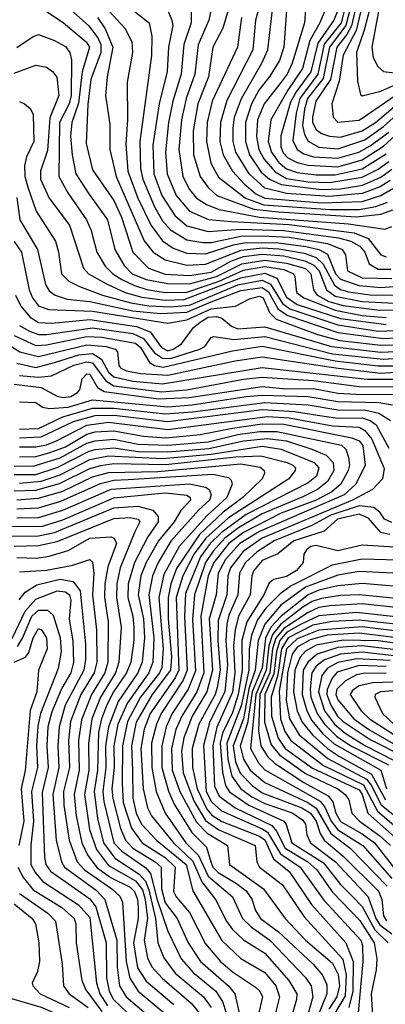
# Model space of a CAD drawing. Extents: x 501367 to 657802, y 482273 to 547541.
# Tile 688 of 714: x 637915 to 639271, y 495427 to 499077. Entities that reach past the tile are written whole.
import ezdxf

# ---------------------------------------------------------------- set-up
doc = ezdxf.new("R2010")
doc.units = 0

msp = doc.modelspace()

# ---------------------------------------------------------------- linework, layer by layer
at = {"layer": '0CON20XD'}
for points in [[(637995, 499212.4), (638170.3, 499055), (638205, 499009.8), (638216.7, 498985), (638216.4, 498955), (638179.5, 498855), (638167.7, 498762.3), (638162.5, 498617.5), (638185, 498520.5), (638265, 498406.8), (638293, 498345), (638334.8, 498215), (638393.6, 498155), (638455, 498133.6), (638545, 498127.7), (638625, 498140.1), (638698.4, 498181.6), (638745, 498198.7), (638815, 498207.8), (638895, 498200.6), (638973, 498183), (639006.1, 498166.1), (639025.8, 498145), (639053.5, 498075), (639085, 498052), (639185, 498031.8), (639305, 498026.2)], [(638175, 499187.4), (638305.5, 499045.5), (638330.9, 498995), (638333.6, 498955), (638313.5, 498845), (638315.2, 498705), (638308.6, 498615), (638316.6, 498515), (638353.8, 498415), (638403.2, 498313.2), (638445, 498257), (638485, 498230.1), (638535, 498211.2), (638605, 498209), (638707.9, 498242.1), (638755, 498250.6), (638875, 498249.9), (638976.2, 498236.2), (639024.9, 498224.9), (639057.2, 498207.2), (639086.2, 498135), (639105, 498114.3), (639175, 498090.9), (639255, 498083.6), (639335, 498090.4)], [(638646.3, 499215), (638617.1, 499075), (638577, 498983), (638565.4, 498875), (638532.7, 498785), (638515.8, 498705.8), (638505.4, 498595), (638520.3, 498495), (638545, 498447.5), (638571.5, 498415), (638610.4, 498390.4), (638655, 498372.8), (638804.5, 498344.5), (639135, 498319.2), (639270.1, 498299.9), (639295, 498309.7)], [(639082.4, 499197.6), (639029.1, 499065), (638991.2, 498998.8), (638964, 498895), (638909.4, 498815), (638846.5, 498705), (638837.5, 498625), (638848.7, 498585), (638877.1, 498547.1), (638905, 498524.1), (638945, 498510.4), (639015, 498501.3), (639085, 498501.4), (639185, 498523.8), (639275, 498579.6)], [(639236, 499204), (639192.8, 499037.2), (639164.9, 498955), (639168.1, 498848.1), (639179.8, 498799.8), (639185, 498794.5), (639255, 498811.5), (639326.7, 498843.3)], [(639136.8, 499183.2), (639107.6, 499065), (639044.7, 498985.3), (639021.2, 498875), (638954.5, 498785), (638940.4, 498730.4), (638928.3, 498628.3), (638945, 498595.6), (638969.7, 498579.7), (639005, 498568.4), (639095, 498563), (639173, 498585), (639215, 498608.4), (639285, 498660.1)], [(639153.4, 499166.6), (639125.2, 499055), (639065, 498975), (639041.2, 498858.8), (638983.2, 498785), (638971.6, 498745), (638964.8, 498684.8), (638971.5, 498651.5), (638985, 498626), (639025, 498604), (639095, 498598), (639195, 498631.8), (639265, 498680), (639369.6, 498775)], [(639254.6, 499155.3), (639221.1, 498975), (639226.2, 498936.2), (639243.2, 498903.2), (639265, 498884.8), (639305, 498880)], [(637995, 499120), (638077.6, 499065), (638162, 498995), (638174.5, 498975), (638146.8, 498883.2), (638133.2, 498766.9), (638108.6, 498695), (638103.7, 498645), (638109.6, 498575), (638124.2, 498505), (638171.4, 498431.4), (638241.2, 498335), (638268.6, 498225), (638303.5, 498165), (638332.9, 498135), (638385, 498113.6), (638465, 498098.3), (638545, 498097.9), (638645, 498124.4), (638738.8, 498171.2), (638825, 498184.8), (638905, 498173.8), (638975, 498153.9), (638995.7, 498135), (639004.9, 498075), (639017.1, 498057.1), (639062.5, 498032.5), (639115, 498016.7), (639250.4, 497999.6), (639345, 498001.6)], [(638305.3, 499135.3), (638396.2, 499065), (638405.8, 499015.8), (638403.7, 498943.7), (638361.1, 498625), (638363, 498525), (638372.1, 498485), (638415, 498382.4), (638445, 498331.3), (638475, 498298.1), (638535, 498260.8), (638595, 498250.3), (638625, 498250.2), (638735, 498274.2), (638815, 498275.5), (638915, 498270), (639057.2, 498247.2), (639111.5, 498225), (639124, 498205), (639131.2, 498145), (639185, 498119.8), (639295, 498116.6)], [(638463, 499113), (638480.2, 499075), (638483, 499055), (638467.6, 498975), (638462.8, 498885), (638432.3, 498765), (638408.6, 498611.4), (638413, 498505), (638442, 498425), (638491.2, 498351.2), (638535, 498312.4), (638615, 498291), (638735, 498299.9), (638895, 498295.3), (639098.2, 498268.2), (639143.7, 498255), (639177, 498237), (639194.9, 498215), (639212, 498172), (639245, 498151.4), (639292.3, 498152.3)], [(638551.9, 499135), (638551.9, 499065), (638523.8, 498985), (638513.8, 498875), (638483, 498775), (638466.8, 498695), (638455.8, 498585), (638462.8, 498505), (638495.7, 498425), (638545, 498366.6), (638615.3, 498335.3), (638701.3, 498328.7), (638915, 498316.8), (639156, 498286), (639207.2, 498265), (639255.2, 498205), (639275, 498197.1)], [(638690.2, 499115), (638669, 499045), (638632.2, 498975), (638615.4, 498865), (638576.4, 498765), (638558.4, 498665), (638560, 498575), (638584.2, 498495), (638614, 498455), (638646.6, 498425), (638783.9, 498373.9), (638875, 498363.8), (639165, 498345.8), (639254.9, 498355.1), (639298.7, 498371.3)], [(638810.1, 499145), (638789.5, 499075), (638780.3, 498965), (638683.3, 498776.7), (638660, 498695), (638658.1, 498625), (638670, 498575), (638704.5, 498515), (638748.4, 498468.4), (638790.6, 498430.6), (638825, 498414.7), (639035, 498397.8), (639185, 498403), (639255, 498424.9), (639299.3, 498450.7)], [(639289.3, 498480.7), (639252.6, 498457.4), (639185, 498432.4), (639065, 498421.6), (638905, 498432.1), (638825, 498452.3), (638766.9, 498505), (638716.8, 498585), (638707.5, 498625), (638706.7, 498675), (638711.8, 498715), (638737.7, 498785), (638813.7, 498915), (638835.1, 498965), (638855.1, 499135)], [(638908, 499145), (638895.1, 498974.9), (638879, 498925), (638843.1, 498866.9), (638801.9, 498815), (638775.2, 498765.2), (638752.9, 498695), (638752.8, 498625), (638768, 498575), (638811.3, 498511.3), (638841.8, 498485), (638885, 498465.2), (639035, 498447.1), (639105, 498449), (639187, 498463), (639255, 498492.8), (639295, 498522)], [(638977.6, 499145), (638971.5, 499065), (638926, 498915), (638907.5, 498875), (638885.4, 498845), (638822.1, 498765), (638797.4, 498705), (638793.5, 498643.5), (638802.8, 498595), (638820.7, 498560.7), (638862.7, 498512.7), (638905, 498488.2), (638985, 498475.9), (639065, 498473.6), (639185, 498492.3), (639245, 498522.1), (639285, 498550.6)], [(639105.2, 499135), (639081, 499075), (639020.6, 498989.4), (638995, 498883.2), (638940.4, 498809.6), (638920.2, 498770.2), (638884.1, 498645.9), (638883.8, 498605), (638892.9, 498582.9), (638910, 498565), (638945, 498547.3), (638985, 498536.7), (639095, 498531.6), (639185, 498556.6), (639265, 498608.2), (639415.5, 498744.5)], [(639166.8, 499145), (639146.5, 499053.5), (639128.7, 499021.3), (639091.2, 498975), (639068.3, 498855), (639013.9, 498775), (639001.2, 498715), (639001.2, 498695), (639015, 498669.6), (639034.9, 498654.9), (639065, 498645.1), (639105, 498641.2), (639185, 498664.1), (639235, 498696), (639348.5, 498791.5)], [(639186.5, 499135), (639163.2, 499036.8), (639115.4, 498945), (639100.8, 498849.2), (639072.5, 498765), (639078.2, 498715), (639095, 498696.7), (639175, 498703.8), (639205.4, 498724.6), (639335.5, 498814.5)], [(638204.2, 499085), (638233, 499043), (638261.2, 498975), (638240, 498865), (638233.3, 498795), (638249.6, 498689.6), (638249.2, 498595), (638273, 498495), (638376.5, 498256.5), (638410.6, 498215), (638455, 498186), (638535, 498166), (638605, 498169.7), (638737.3, 498222.7), (638815, 498230.6), (638876.7, 498226.7), (638970.9, 498210.9), (639015.1, 498195.1), (639040.4, 498170.4), (639083, 498093), (639105, 498076.6), (639135, 498068.2), (639215, 498056.5), (639315, 498054.9)], [(638738.5, 499085), (638723.1, 498975), (638629.7, 498775), (638610.6, 498695), (638607.9, 498625), (638624.9, 498545), (638653.2, 498493.2), (638753.3, 498415), (638820.5, 498390.5), (639067, 498373), (639175, 498373.3), (639235.9, 498384.1), (639279.3, 498400.7)], [(637905, 498973.4), (637965, 499014.7), (637985, 499021.8), (638045, 498999.3), (638085, 498976.8), (638101, 498955), (638107.8, 498927.8), (638106.1, 498796.1), (638098.4, 498765), (638063.2, 498695), (638060.2, 498495), (638094.2, 498434.2), (638163.8, 498335), (638180.7, 498295), (638201.1, 498215), (638232.8, 498162.8), (638260.4, 498135), (638293.8, 498113.8), (638340.8, 498090.8), (638386.8, 498076.8), (638455, 498065.1), (638535, 498066), (638655, 498107.6), (638745, 498147.5), (638825, 498161.7), (638895, 498150.1), (638930.6, 498135), (638936.3, 498125), (638941.6, 498065), (638969, 498045), (639085, 497999.2), (639185, 497980.6), (639275, 497972.2)], [(637895, 498877.7), (637975, 498908.1), (638015, 498900.3), (638037.3, 498885), (638053.5, 498863.5), (638060.8, 498795), (638026.8, 498713.2), (638018.2, 498591.8), (637992.3, 498515), (637992.3, 498485), (638024.8, 498415), (638100.2, 498315), (638151.6, 498155), (638170.3, 498135), (638236.8, 498096.8), (638306.3, 498065), (638368.3, 498048.3), (638455, 498037.4), (638525, 498039), (638735, 498120), (638825, 498137.5), (638869, 498119), (638905, 498047.9), (638945, 498021.3), (639105, 497969), (639275, 497946.1)], [(637915, 498773.1), (637933.8, 498765), (637955.6, 498745.6), (637965.4, 498725.4), (637967.8, 498625), (637941.3, 498568.7), (637933.5, 498535), (637934.3, 498495), (637947.4, 498452.6), (637977.1, 498367), (638048.1, 498255), (638059.8, 498215), (638070.9, 498135), (638097.7, 498107.7), (638137.5, 498087.5), (638222.8, 498055), (638327.5, 498027.5), (638395, 498016.3), (638475, 498012.2), (638545, 498018.6), (638725, 498093.3), (638815, 498111.3), (638845.8, 498095.8), (638890, 498025), (638917.3, 498005), (639095, 497945.5), (639245, 497922.1), (639375, 497927)], [(637905, 498416.9), (637916, 498335), (637981.7, 498225), (638011.7, 498095), (638025, 498071.6), (638046.8, 498055), (638090.9, 498040.9), (638175, 498031.5), (638335, 497997.7), (638437.7, 497987.7), (638535, 497992.6), (638625, 498030.4), (638735, 498073.1), (638815, 498084.4), (638838.1, 498068.1), (638874.1, 498004.1), (638910, 497980), (639095, 497917.4), (639265, 497895.1), (639375, 497901.2)], [(637895, 498254.8), (637922.4, 498215), (637951.2, 498075), (637962.5, 498045), (637985, 498016), (638021.8, 498001.8), (638185, 497996.5), (638465, 497951.5), (638535, 497964.4), (638625, 498005.1), (638715.2, 498014.8), (638768.3, 498041.7), (638805, 498051.8), (638818.9, 498045), (638841.3, 497991.3), (638867, 497967), (639019.9, 497909.9), (639102.8, 497887.2), (639255, 497869.9), (639335, 497871.2)], [(637900.1, 498055), (637919.2, 498015), (637953.8, 497973.8), (637985, 497953.9), (638035, 497951), (638175, 497965.5), (638349.2, 497939.2), (638399.4, 497919.4), (638441, 497861), (638465, 497849.3), (638485.2, 497855), (638515.7, 497875), (638560, 497935), (638585.1, 497955), (638615, 497973.8), (638645, 497975.8), (638665, 497969.6), (638700.4, 497940.4), (638725, 497930.1), (638825, 497938.4), (639072.2, 497865), (639255, 497844.2), (639365, 497849.5)], [(637915, 497942.6), (637951.4, 497921.4), (637985, 497909.5), (638015, 497909.7), (638185, 497934.3), (638335, 497913.2), (638375, 497894.7), (638415, 497841.2), (638445, 497822.3), (638475, 497820.9), (638583.6, 497855), (638601.6, 497865), (638625, 497898.1), (638635, 497902.5), (638711.3, 497891.3), (638825, 497901.7), (639075, 497838.4), (639265, 497817.8), (639375, 497825.9)], [(637895, 497905.9), (637975, 497869.3), (638015, 497871.2), (638165, 497902.4), (638219.8, 497899.8), (638345, 497877.7), (638365, 497860.3), (638396.3, 497806.3), (638415.1, 497795.1), (638448.9, 497788.9), (638705, 497849.1), (638815, 497866), (639085, 497811.7), (639245, 497793.2), (639305, 497793.3)], [(637884.7, 497864.7), (637915.6, 497845.6), (637985, 497827.9), (638165, 497871.2), (638236.7, 497865), (638269.2, 497855), (638278.2, 497845), (638283.6, 497795), (638290, 497785), (638311.2, 497775), (638364.6, 497764.6), (638465, 497758.5), (638715, 497811.6), (638815, 497827.1), (639096.5, 497785), (639255, 497766.8), (639396.4, 497776.4)], [(637905, 497803.3), (637975, 497787.8), (638045, 497805.3), (638135, 497833.8), (638185, 497839.6), (638218.5, 497818.5), (638245, 497770.4), (638265, 497752.5), (638335, 497737), (638445, 497727), (638815, 497787.3), (639203.9, 497743.9), (639413.8, 497743.8)], [(637915, 497758), (637985, 497751.1), (638033.8, 497756.2), (638116.4, 497796.4), (638165, 497808.3), (638185, 497805.1), (638235, 497737.8), (638265, 497719.7), (638442.6, 497697.4), (638535.6, 497705), (638745, 497744.1), (638815, 497751.5), (639005, 497739.6), (639175, 497717), (639365.9, 497715.9)], [(637895, 497724.9), (637995, 497713.3), (638055, 497681.4), (638076.4, 497676.4), (638105, 497679.2), (638130, 497695), (638138.6, 497705), (638146.8, 497745), (638165, 497763.9), (638175, 497762.7), (638203.4, 497713.4), (638228.6, 497698.6), (638430.5, 497670.5), (638544.4, 497675.6), (638815, 497716.7), (638905, 497707.7), (639005, 497708.9), (639095, 497692.1), (639161.8, 497688.2), (639316.8, 497686.8)], [(637915, 497660), (637975, 497657.5), (638000.3, 497640.2), (638025.7, 497635.7), (638095, 497640.5), (638185, 497667.2), (638465, 497642), (638555, 497649.1), (638755, 497679.5), (638815.1, 497685.1), (638985, 497679.4), (639095, 497661.1), (639247.4, 497657.4), (639298.4, 497648.4)], [(637915, 497559), (637985, 497561), (638075.9, 497604.1), (638185, 497636.3), (638265, 497636.8), (638455, 497615.1), (638556.7, 497623.3), (638825, 497657), (638985, 497648.5), (639095, 497630.2), (639199.5, 497629.5), (639247.6, 497617.6), (639291.2, 497591.2)], [(637915, 497526.4), (637995, 497530.1), (638115, 497587), (638195, 497609.3), (638265, 497611), (638465, 497587.4), (638815, 497631), (638934.3, 497624.3), (639019.3, 497610.7)], [(637915, 497492.6), (637975, 497493), (638015, 497501.1), (638055, 497516.1), (638165, 497573.9), (638245, 497584.1), (638465, 497557.6), (638835, 497605.3), (638915, 497600.5), (639075, 497570.6), (639175, 497565.6), (639195, 497554.3), (639221.8, 497521.8), (639267, 497413), (639261, 497375), (639224.1, 497335), (639149.7, 497295), (638815, 497154.8), (638744.6, 497105), (638697.7, 497045), (638686.9, 497015), (638683.7, 496945), (638651, 496849), (638649.8, 496775), (638659.2, 496665), (638648.4, 496601.6), (638640.1, 496575), (638579.2, 496465), (638554.5, 496375), (638556.2, 496305), (638574.2, 496225), (638609.7, 496149.7), (638628.2, 496128.2), (638665, 496103.8), (638805, 496050.2), (638825, 496036.8), (638856.3, 495966.3), (638915, 495919.2), (638997.1, 495797.1), (639125.5, 495655), (639151.6, 495585), (639150.5, 495475), (639135.6, 495414.4)], [(639019.3, 497610.7), (639095, 497599.4), (639185, 497601.1), (639215, 497591.1), (639237.9, 497575), (639285, 497488.4)], [(637895, 497423.2), (637965, 497421.6), (638065, 497452.9), (638165, 497506.9), (638195, 497515.9), (638265, 497521), (638355, 497502.6), (638465, 497498.8), (638615, 497511.6), (638725, 497538.4), (638805, 497550.4), (638869.5, 497549.5), (639109.4, 497499.4), (639124.8, 497485), (639134.5, 497455), (639138.5, 497425), (639134.1, 497405), (639106, 497355), (639073.5, 497326.5), (639015.2, 497295), (638885, 497246.9), (638745.2, 497175.2), (638691.3, 497135), (638635.8, 497065), (638614.6, 497015), (638587.5, 496865), (638598.6, 496655), (638572.5, 496585), (638516.3, 496495), (638494.9, 496444.9), (638478.5, 496375), (638481.3, 496295), (638509.1, 496215), (638571.6, 496101.6), (638610.5, 496060.5), (638685.8, 496015), (638693.8, 495945), (638820.2, 495855), (638900.4, 495745), (638975.9, 495665), (639075, 495579.8), (639097, 495537), (639100.9, 495495), (639091.8, 495455), (639061.6, 495408.4)], [(637915, 497456.4), (637975, 497457.2), (638025, 497470.4), (638085, 497493.8), (638165, 497540.1), (638195, 497548.5), (638265, 497553.1), (638375, 497532.6), (638457.1, 497527.1), (638585, 497539.3), (638705, 497562.5), (638815, 497578.8), (638895, 497576.6), (639146.8, 497526.8), (639175, 497515.1), (639188.4, 497498.4), (639196.9, 497425), (639161.8, 497355), (639119.4, 497315), (638805, 497179), (638731.8, 497135), (638678.1, 497075), (638651, 497025), (638644.1, 496945), (638617.8, 496855), (638630.5, 496665), (638609.8, 496585), (638555.5, 496495), (638523.8, 496415), (638515.3, 496365), (638521.6, 496285), (638561.3, 496181.3), (638605, 496108.4), (638653.8, 496073.8), (638789.3, 496015), (638795.3, 495955), (638804.8, 495935), (638890, 495870), (638970.8, 495750.8), (639114.3, 495594.3), (639126.8, 495535), (639122.1, 495457.9), (639078.8, 495385)], [(637895, 497390.5), (637975, 497391.1), (638055, 497416.7), (638172.7, 497477.3), (638195, 497483.5), (638265, 497489.9), (638355, 497476.4), (638465, 497474.6), (638616.4, 497486.4), (638745, 497515.2), (638835, 497524), (638905, 497515.4), (638998.8, 497485), (639051.7, 497461.7), (639077.5, 497435), (639079.9, 497405), (639057.4, 497365), (639020.5, 497335), (638965, 497307.8), (638815, 497244.8), (638726.6, 497193.4), (638676.7, 497155), (638633, 497107), (638604.6, 497065), (638564.3, 496945), (638556.7, 496853.3), (638567.6, 496662.4), (638540, 496595), (638480.7, 496505), (638458.7, 496455), (638442.2, 496385), (638442.3, 496305), (638467.1, 496217.1), (638488.3, 496168.3), (638553.6, 496063.6), (638608.6, 496008.6), (638624.1, 495955), (638631.9, 495935), (638651.4, 495915), (638720, 495875), (638755, 495847), (638776.6, 495816.6), (638790.3, 495775), (638808.8, 495745), (638875.8, 495695.8), (639004.4, 495575), (639039, 495535), (639055, 495499.2), (639054.2, 495465), (639015, 495367.7)], [(637915, 497358.7), (637995, 497365.7), (638065, 497389), (638175, 497445.7), (638245, 497459.3), (638445, 497450.4), (638625, 497466.2), (638815, 497495.9), (638885, 497484.7), (639007.9, 497435), (639024.5, 497415), (639015.8, 497385), (638985, 497359.6), (638755, 497242.3), (638663.2, 497175), (638621.7, 497135), (638586.6, 497085), (638530, 496950), (638526.3, 496863.7), (638536.3, 496665), (638521.4, 496628.6), (638439.7, 496505), (638422.3, 496465), (638404.3, 496395), (638405.6, 496305), (638422, 496215), (638455.4, 496135), (638531.8, 496025), (638578.9, 495978.9), (638615, 495901.8), (638704.5, 495825), (638741.6, 495745), (638773.3, 495713.3), (638843, 495665), (638975, 495525.6), (638996.4, 495495), (639003.2, 495455), (638980.2, 495375)], [(637895, 497329.5), (637975, 497332.5), (638063, 497357), (638175, 497413.2), (638216.1, 497423.9), (638265, 497431.2), (638458, 497428), (638716.5, 497456.5), (638809.8, 497459.8), (638907.1, 497435), (638928.1, 497425), (638938.1, 497415), (638937.5, 497405), (638913.3, 497375), (638689.6, 497230.4), (638605.2, 497154.8), (638563.1, 497096.9), (638520.9, 497015), (638496.1, 496935), (638505.7, 496665), (638492.6, 496637.4), (638399.9, 496505), (638376.5, 496446.5), (638364.5, 496375), (638373.6, 496225), (638390, 496155), (638403.7, 496125), (638486.2, 496025), (638557.9, 495957.9), (638590.8, 495880.8), (638642.2, 495815), (638682.3, 495735), (638704.5, 495704.5), (638745, 495665.6), (638825, 495616.7), (638914.2, 495515), (638942.8, 495465), (638942.6, 495445), (638925.2, 495385)], [(637905, 497297.3), (637985, 497302.6), (638075, 497329.4), (638185, 497382.4), (638245, 497397.5), (638428.2, 497401.8)], [(638428.2, 497401.8), (638735, 497430.2), (638807.6, 497417.6), (638821.8, 497405), (638823.4, 497395), (638815.3, 497375), (638743, 497305), (638669.6, 497250.4), (638581.9, 497168.1), (638497.5, 497042.5), (638476.4, 496985), (638466.1, 496935), (638466.7, 496855), (638478.8, 496715), (638474.9, 496665), (638406.4, 496575), (638347.5, 496472.5), (638329.5, 496385), (638334.4, 496295), (638335, 496190.6), (638347.6, 496135), (638366.7, 496095), (638423.3, 496035), (638533.2, 495945), (638557.2, 495847.2), (638665, 495663.4), (638735, 495596.4), (638825, 495544.1), (638864.8, 495495), (638879.4, 495455), (638858.7, 495375)], [(637905, 497263.9), (637985, 497267.3), (638067.6, 497292.4), (638215, 497356.8), (638265, 497369.2), (638318.2, 497371.8), (638631.3, 497391.3), (638689.7, 497379.7), (638699.9, 497369.9), (638703.3, 497355), (638684, 497305), (638611.3, 497238.7), (638506.3, 497123.7), (638450.5, 497019.5), (638431.7, 496935), (638447.2, 496745), (638443, 496675), (638434.3, 496655), (638363.3, 496565), (638315.1, 496475), (638296.6, 496385), (638295.1, 496245.1), (638299.7, 496175), (638329.5, 496079.5), (638370.2, 496025), (638455, 495970.9), (638492.6, 495935), (638486, 495845), (638495.6, 495825), (638545, 495766.7), (638605, 495650.5), (638659.6, 495585), (638705, 495547.2), (638790.4, 495490.4), (638806.3, 495475), (638815.6, 495455), (638800.4, 495385)], [(637905, 497230.2), (637985, 497231), (638075, 497258.9), (638254.2, 497335.8), (638545, 497356), (638605, 497343.6), (638617.9, 497335), (638625.9, 497315), (638619.2, 497295), (638580.3, 497259.7), (638476.4, 497143.6), (638429.2, 497065), (638408.1, 497015), (638394.7, 496945), (638412.6, 496785), (638408.9, 496695), (638393.9, 496655), (638315, 496544.8), (638279.6, 496465), (638264.3, 496385), (638265.2, 496304.8), (638256.8, 496225), (638260.6, 496189.4), (638289, 496079), (638307.6, 496035), (638335.1, 496005), (638417.8, 495955), (638439.9, 495935), (638441.5, 495855), (638455, 495802.4), (638499.1, 495745), (638540.6, 495655), (638586, 495586), (638689.8, 495495), (638713.8, 495465), (638728.8, 495395)], [(637812.6, 497197.4), (638000.3, 497199.7), (638075, 497222.5), (638265, 497304.7), (638455, 497322.1), (638535, 497314), (638548, 497305), (638549.2, 497295), (638512.8, 497257.2), (638488, 497215), (638430.6, 497145), (638385, 497064.3), (638364.9, 497015), (638355.3, 496945), (638374.5, 496855.5), (638378.8, 496785), (638369.4, 496695), (638353.3, 496655), (638281.1, 496548.9), (638244.3, 496455.7), (638233.2, 496385), (638234.5, 496305), (638224.1, 496215), (638227.9, 496177.9), (638265, 496024.8), (638293.9, 495993.9), (638382.8, 495932.8), (638401.1, 495911.1), (638425, 495813.6), (638465, 495697.5), (638514.2, 495595), (638558.8, 495545), (638642.7, 495475), (638667.5, 495437.5), (638680.8, 495395)], [(637878.2, 497161.8), (637985, 497163.6), (638044.2, 497175.8), (638265, 497267.6), (638353.2, 497273.2), (638408.7, 497258.7), (638429.4, 497235), (638429.1, 497215), (638390.8, 497159.2), (638340.7, 497065), (638317.8, 496985), (638315.9, 496935), (638335.1, 496864.9), (638338.9, 496825), (638338.7, 496775), (638327.1, 496695), (638312, 496655), (638263.6, 496585), (638240.2, 496539.8)], [(639295, 497212.8), (639268.6, 497225), (639250.7, 497250.7), (639228.7, 497268.7), (639175, 497274.3), (639069.5, 497240.5), (638998.6, 497201.4), (638859.8, 497145), (638796, 497104), (638753.4, 497065), (638730.8, 497025), (638724.7, 496945), (638691.2, 496868.8), (638683.9, 496836.1), (638679.6, 496775), (638685.9, 496685), (638676.3, 496585), (638620.4, 496475), (638596.6, 496386.6), (638606.8, 496215), (638626.9, 496176.9), (638663.5, 496143.5), (638815, 496077.5), (638834.2, 496064.2), (638883.2, 495985), (638955.9, 495935), (639043, 495813), (639181, 495665), (639186.8, 495645), (639187.9, 495585), (639171.1, 495395)], [(637895, 497125.3), (637985, 497127.8), (638055, 497142), (638265, 497227.1), (638325, 497231.3), (638354.7, 497225), (638361, 497215), (638341.9, 497178.1), (638288.4, 497045), (638275.5, 496985), (638274, 496935), (638292.2, 496825), (638283.6, 496695), (638270.6, 496655), (638215, 496565.2), (638183.6, 496485), (638170.3, 496395), (638171.6, 496295), (638156, 496205), (638174.7, 496075), (638200.4, 496000.4), (638245, 495941.2), (638345, 495883.9), (638370.7, 495850.7), (638381.2, 495815), (638389.3, 495745), (638376.7, 495665)], [(639288.3, 497168.3), (639255, 497176.2), (639209.1, 497229.1), (639175, 497243.2), (639094.2, 497225), (639045, 497180.4), (638932.4, 497145), (638873, 497097), (638815, 497071.4), (638784.1, 497035), (638776.2, 497015), (638770.4, 496945), (638727.4, 496865), (638714.4, 496815), (638708.9, 496755), (638713.7, 496655), (638705, 496583.6), (638646.2, 496453.8), (638631.5, 496385), (638638.4, 496235), (638655, 496198.6), (638714.4, 496155), (638850, 496090), (638868, 496068), (638899.6, 496005), (638984.6, 495954.6), (639017.4, 495925), (639075, 495841.9), (639176.8, 495736.8), (639230.6, 495655), (639240, 495595), (639237.9, 495555), (639219.3, 495465), (639224, 495385)], [(637905, 497083.3), (637978.9, 497081.1), (638025, 497088), (638095, 497109.2), (638175, 497154.9), (638255, 497159.8), (638265.2, 497155), (638274.2, 497135), (638242.2, 497047.8), (638231.8, 496985), (638230.2, 496935), (638244, 496845), (638242, 496695), (638231.2, 496655), (638181.8, 496575), (638145, 496481.2), (638133.8, 496405), (638136.5, 496295), (638117.6, 496205), (638124.3, 496125), (638145.6, 496025), (638168.5, 495978.5), (638203.2, 495933.2), (638254.5, 495895), (638325, 495860.9), (638341, 495845), (638352.9, 495815), (638355.3, 495785), (638355, 495744.3), (638337.5, 495655), (638352.5, 495562.5), (638385, 495512.8), (638486.6, 495426.6)], [(639305, 497121.3), (639185, 497128.2), (639095, 497107.6), (639015, 497127.4), (638995, 497123.2), (638978.8, 497111.2), (638969.8, 497095), (638966.5, 497065), (638942.5, 497035), (638905, 497012.1), (638858.5, 497001.5), (638840.4, 496989.6), (638820.4, 496945), (638757.3, 496845), (638739.9, 496775), (638740.4, 496665), (638726.2, 496575), (638705, 496507.8), (638668.2, 496431.8), (638659.3, 496395), (638667.7, 496287.7), (638678.4, 496238.4), (638694, 496214), (638765.8, 496165), (638894.8, 496105), (638903.8, 496093.8), (638924.9, 496025), (639041.6, 495951.6), (639105, 495871.3), (639151, 495825), (639185, 495789.2), (639232.8, 495702.8), (639282.5, 495655)], [(637915, 497030.3), (638015, 497035.8), (638113.1, 497055), (638175, 497076.1), (638185.1, 497065.1), (638190.1, 497025), (638185.3, 496945), (638200.3, 496815), (638201.1, 496695), (638191.9, 496655), (638142.1, 496575), (638103.9, 496475), (638096.1, 496405), (638100.6, 496305), (638078.5, 496215), (638079.5, 496165), (638098.5, 496035), (638128.6, 495955), (638156.1, 495925), (638257.2, 495855), (638287, 495827), (638296.3, 495805), (638310, 495585), (638323.8, 495523.8), (638355.4, 495475.4), (638451.7, 495395)], [(639365, 497072.4), (639185, 497077.1), (639074.9, 497055.1), (638922.6, 496977.4), (638881.9, 496948.1), (638827.8, 496895), (638798, 496852), (638775.1, 496794.9), (638766.6, 496745), (638765.2, 496665), (638736.9, 496533.1), (638683.8, 496395), (638686.8, 496335), (638702.4, 496272.4), (638735, 496225.9), (638776, 496196), (638825, 496170.5), (638926, 496136), (638965, 496109.5), (638975.7, 496095), (638980.6, 496055), (638993.8, 496025), (639086.9, 495955), (639208.1, 495825), (639236.1, 495745), (639250.8, 495720.8), (639295, 495688.3)], [(637913.9, 496926.1), (637935.5, 496954.5), (637978.6, 496981.4), (638065, 497002.4), (638114, 496994), (638139.9, 496959.9), (638158.9, 496761.1), (638159.8, 496705), (638153.3, 496665), (638084.4, 496535.6), (638061.3, 496455), (638056.5, 496385), (638061.2, 496305), (638038.1, 496205), (638051.1, 496035), (638070.1, 495955), (638082, 495935), (638199.5, 495849.5), (638231.3, 495815), (638275.2, 495665), (638276.5, 495565), (638285.4, 495495), (638310.6, 495455), (638391.5, 495385)], [(639375, 497020.7), (639175, 497030.7), (639095, 497017.8), (638975, 496973.2), (638884.2, 496905.8), (638824.3, 496835.7), (638799.6, 496775), (638789.2, 496665), (638765, 496596.7), (638745.1, 496484.9), (638706.6, 496385), (638715.5, 496325.5), (638733, 496283), (638777.5, 496237.5), (638815, 496210.8), (638961.5, 496155), (638993.5, 496135), (639014.9, 496105), (639029.8, 496059.8), (639044.8, 496034.8), (639115, 495976.4), (639245.7, 495845.7), (639258.7, 495815), (639264.7, 495755), (639275.9, 495735.9)], [(637887.1, 496782.9), (637935.8, 496884.2), (637975, 496929), (638055, 496959.7), (638085, 496955.6), (638100, 496945), (638104.9, 496925), (638098.7, 496855), (638112.6, 496772.6), (638114.4, 496695), (638104.9, 496655), (638072, 496598), (638035, 496511.2), (638020.3, 496455), (638016.3, 496385), (638021.3, 496305), (637998.6, 496211.4), (638007.6, 495972.4), (638012.2, 495945), (638030.3, 495920.3), (638175, 495817.3), (638197.5, 495787.5), (638235.6, 495655), (638237.8, 495525), (638246.9, 495475), (638263.3, 495445), (638315.8, 495395)], [(639375, 496970.4), (639185, 496986.2), (639095, 496978.4), (639025, 496961.4), (638985, 496945.1), (638884.9, 496865.1), (638846.6, 496825), (638826.6, 496783.4), (638814.4, 496674.4), (638777.6, 496585), (638760.6, 496469.4), (638733.6, 496385), (638745.5, 496335.5), (638770.1, 496295), (638825, 496248.4), (638984.4, 496174.4), (639015, 496154.2), (639069.3, 496059.3), (639140.9, 496005), (639278.2, 495865)], [(639375, 496925.3), (639175, 496944.4), (639105, 496942.1), (639035, 496931.2), (639000.3, 496919.7), (638965, 496898.6), (638884.3, 496835.7), (638852.9, 496797.1), (638839.1, 496755), (638830.1, 496665), (638790.7, 496575), (638771.1, 496375), (638801.5, 496321.5), (638825, 496295.9), (639029.6, 496179.6), (639047.2, 496157.2), (639071.1, 496105), (639095, 496073.7), (639188.4, 496015), (639295, 495893.1)], [(637907, 496753), (637926.4, 496783.6), (637960.4, 496865), (637985, 496887.8), (638018.1, 496888.1), (638039.5, 496869.5), (638065.1, 496785.1), (638068.8, 496735), (638058.5, 496671.5), (637992.5, 496505), (637982.4, 496457.6), (637977.3, 496385), (637980.9, 496305), (637959.1, 496215), (637966.9, 496105), (637956.3, 496016.3), (637957.2, 495945), (637972.6, 495915), (638001.8, 495881.8), (638133.8, 495795), (638175, 495748.6), (638199.8, 495505), (638213.2, 495465), (638241.1, 495421.1)], [(639455, 496882), (639185, 496910.6), (639066.2, 496903.8), (639025, 496897.1), (638985, 496879.5), (638895, 496819.8), (638865.9, 496784.1), (638853.6, 496745), (638842.9, 496655), (638806.1, 496575), (638801, 496441), (638810, 496385), (638834.6, 496345), (638860.7, 496320.7), (638968.8, 496248.8), (639060, 496200), (639076.8, 496176.8), (639087.8, 496135), (639105, 496104), (639185, 496058.5), (639230.8, 496025), (639305, 495930.3)], [(639455, 496847.1), (639165, 496878.6), (639025, 496866.4), (638957.2, 496835), (638905, 496804.4), (638880, 496775), (638867.8, 496735), (638857.7, 496652.3), (638824, 496575), (638822.9, 496472.9), (638848.4, 496388.4), (638880.5, 496350.5), (638975, 496281.9), (639095.6, 496225), (639122.8, 496205), (639135.6, 496185), (639146.8, 496135), (639176.2, 496105), (639251.4, 496051.4), (639290.7, 496015)], [(639455, 496819.7), (639175, 496850.1), (639075, 496845.3), (639002.2, 496832.2), (638910.5, 496785), (638885.8, 496745), (638872.3, 496647.7), (638847.8, 496565), (638849.1, 496495), (638873.7, 496413.7), (638900.6, 496375), (639001.5, 496301.5), (639175, 496222.1), (639185.9, 496205), (639206.5, 496135), (639329.7, 496025)], [(637895, 496695.4), (637936.4, 496713.6), (637949.4, 496730.6), (637965, 496785.3), (637985, 496819.2), (637995.8, 496815), (638014.8, 496785), (638017.1, 496745), (637984.8, 496665.2), (637979, 496585), (637954.1, 496515.9), (637936, 496294), (637920.6, 496225), (637931.1, 496105), (637912.8, 496015)], [(639455, 496793.2), (639185, 496825.4), (639025, 496814.1), (638945, 496781.9), (638905.5, 496745), (638877.3, 496587.3), (638882.3, 496485), (638898.3, 496438.3), (638920.5, 496405), (639042.3, 496312.3), (639190.3, 496240.3), (639242.2, 496142.2), (639345.5, 496055.5)], [(639435, 496770.1), (639175, 496802.5), (639055.5, 496794.5), (638992.1, 496777.9), (638945, 496750.7), (638925.5, 496724.5), (638908.3, 496655), (638904, 496554), (638916.6, 496485), (638952.3, 496425), (639058, 496338), (639201.4, 496261.4), (639219, 496239), (639256.2, 496166.2), (639365, 496078)], [(639455, 496744.7), (639245, 496774.4), (639115, 496777), (639015, 496757.4), (638975, 496735.7), (638956.2, 496713.8), (638935.8, 496665), (638931.5, 496585), (638944.2, 496514.2), (638962.9, 496472.9), (639001.2, 496425), (639057.1, 496375), (639100.9, 496345), (639220.4, 496280.4), (639272, 496185)], [(639465, 496722.4), (639185, 496755.9), (639095, 496749.7), (639018.6, 496725), (638985, 496696.2), (638967.1, 496665), (638962.5, 496575), (638979.8, 496515), (638998.7, 496478.7), (639039.3, 496429.3), (639081.8, 496391.8), (639254.6, 496295), (639276.4, 496225)], [(639465, 496700), (639185, 496732.4), (639105, 496724.9), (639046.3, 496703.7), (639015, 496679.8), (638999.5, 496655), (638992.4, 496595), (638995.7, 496565), (639018.3, 496505), (639045.3, 496465.2), (639090.1, 496420.1), (639143, 496385), (639283.7, 496315)], [(639289.1, 496700.9), (639165, 496707.2), (639095.9, 496694.1), (639057.3, 496672.7), (639036, 496645), (639023.2, 496585), (639046.4, 496515), (639082.5, 496465), (639122, 496432), (639197.7, 496385), (639354.7, 496305)], [(639275, 496679), (639175, 496682.5), (639092.6, 496657.4), (639074.5, 496635.5), (639055.9, 496594.1), (639054.3, 496575), (639069.9, 496535), (639094.3, 496495), (639115, 496475.1), (639215, 496408), (639345, 496342.4)], [(639275, 496653), (639195, 496654.7), (639165, 496648), (639123.9, 496626.1), (639091.6, 496595), (639087.5, 496575), (639095, 496555.9), (639155.2, 496485.2), (639210.6, 496445), (639385, 496344.7)], [(639298.7, 496621.3), (639225, 496618.4), (639175, 496607.4), (639149.5, 496590.5), (639140.8, 496575), (639181.7, 496515), (639212.4, 496485), (639402.8, 496362.8)], [(639347, 496593), (639253.5, 496585), (639233.2, 496575), (639232.8, 496565), (639260.7, 496505), (639302.9, 496465)], [(638240.2, 496539.8), (638218.9, 496485), (638207.8, 496435), (638203.5, 496295), (638191.8, 496215), (638204.5, 496115), (638226.5, 496025), (638268.3, 495968.3), (638358.9, 495908.9), (638382.6, 495882.6), (638395, 495851.5), (638418.6, 495745), (638427.5, 495655), (638449.6, 495599.6), (638492.3, 495542.3), (638596.8, 495455), (638625, 495415.2)], [(637908.8, 495935), (637929.3, 495895), (637965, 495851.6), (638071.2, 495785), (638116.9, 495745), (638123.5, 495725), (638124.5, 495655), (638145.5, 495515), (638160.5, 495480.5), (638219.7, 495399.7)], [(637915, 495837), (638019.2, 495765), (638048.1, 495735), (638073.4, 495575), (638078, 495495), (638098.7, 495465), (638169.4, 495415)], [(637895, 495798.9), (637961.7, 495745), (637974.3, 495725), (637986.8, 495655), (637989.2, 495585), (637982, 495548), (637962.3, 495505), (637963.8, 495495), (637991.2, 495465), (638098.8, 495415)], [(638376.7, 495665), (638389.5, 495599.5), (638405.7, 495565.7), (638443.8, 495523.8), (638551.5, 495431.5), (638580.6, 495395)], [(637825.1, 495465.1), (637995, 495416.6), (638052, 495392), (638074, 495375), (638078.8, 495315), (638073.1, 495295), (638045.2, 495265), (638010.2, 495239.8), (637946.6, 495183.4), (637918, 495135), (637904.9, 495095.1), (637917, 494987), (637916.2, 494835), (637908.9, 494805)]]:
    msp.add_lwpolyline(points, dxfattribs=at)

doc.saveas('drawing.dxf')
